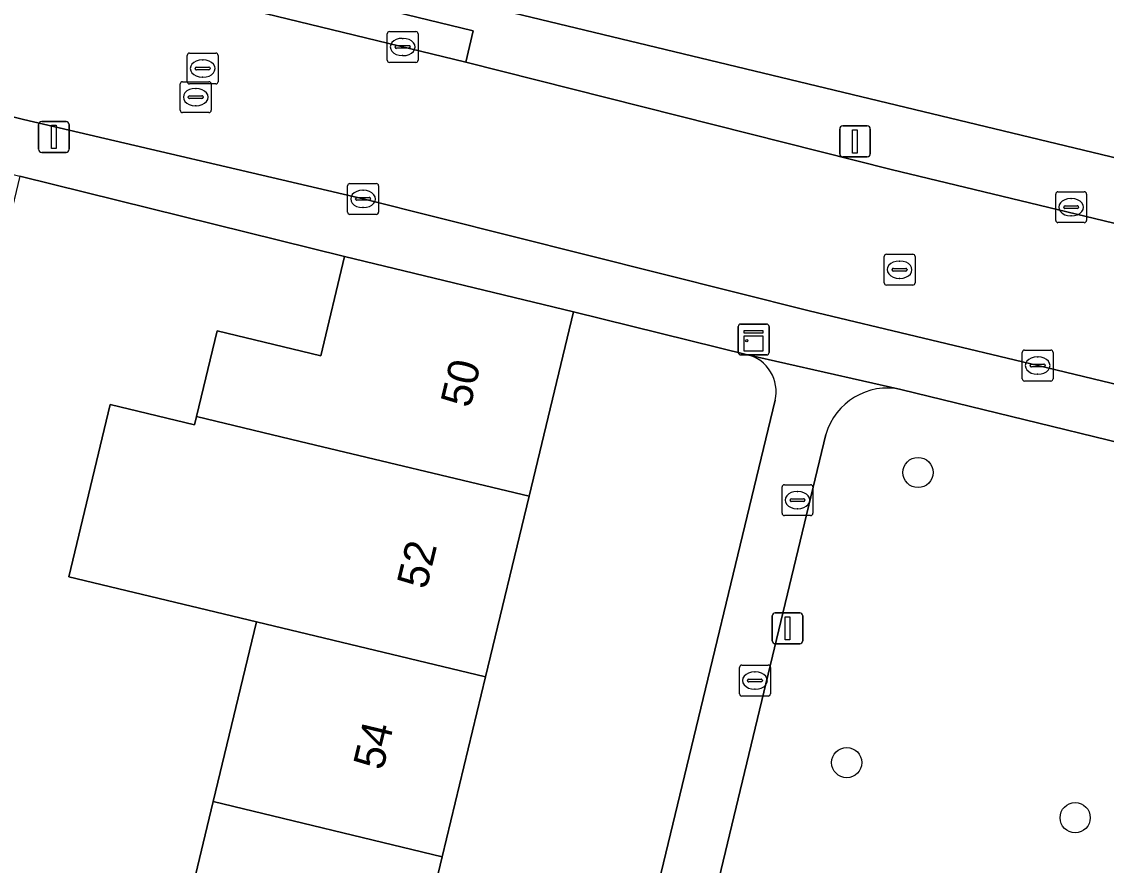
# Model space of a CAD drawing. Extents: x 162803 to 163818, y 381639 to 382475.
# Drawn here: x 163725.39 to 163760.51, y 382094.94 to 382122.26 of the extents above; entities that cross this region are included whole.
import ezdxf

# ---------------------------------------------------------------- set-up
doc = ezdxf.new("R2010")
doc.units = 0
for name, color, linetype in [('IMGEO_Boom', 7, 'Continuous'), ('IMGEO_Brandkraan', 7, 'Continuous'), ('IMGEO_Erf', 7, 'Continuous'), ('IMGEO_Groenvoorziening', 7, 'Continuous'), ('IMGEO_Kast', 7, 'Continuous'), ('IMGEO_Kolk', 7, 'Continuous'), ('IMGEO_Lichtmast', 7, 'Continuous'), ('IMGEO_Muur', 7, 'Continuous'), ('IMGEO_Pand', 7, 'Continuous'), ('IMGEO_Pand_nummerreeks', 7, 'Continuous'), ('IMGEO_Rijbaan_lokaal_open', 7, 'Continuous'), ('IMGEO_Rioolput', 7, 'Continuous'), ('IMGEO_Voetpad_open', 7, 'Continuous')]:
    doc.layers.add(name, color=color, linetype=linetype)

msp = doc.modelspace()

# ---------------------------------------------------------------- linework, layer by layer
at = {"layer": 'IMGEO_Boom'}
for centre in [(163754.417, 382107.66), (163752.108, 382098.265), (163759.505, 382096.482)]:
    msp.add_circle(centre, 0.489, dxfattribs=at)
at = {"layer": 'IMGEO_Brandkraan'}
for p, q in [((163750.013, 382106.339), (163750.013, 382107.191)), ((163750.088, 382107.265), (163750.94, 382107.265)), ((163750.501, 382107.045), (163750.526, 382107.045)), ((163751.014, 382107.191), (163751.014, 382106.339)), ((163750.272, 382106.759), (163750.272, 382106.771)), ((163750.71, 382106.722), (163750.312, 382106.722)), ((163750.315, 382106.808), (163750.713, 382106.808)), ((163750.756, 382106.771), (163750.756, 382106.759)), ((163750.524, 382106.485), (163750.499, 382106.485)), ((163750.94, 382106.265), (163750.088, 382106.265))]:
    msp.add_line(p, q, dxfattribs=at)
for points in [[(163750.013, 382106.339), (163750.013, 382107.191)], [(163750.088, 382107.265), (163750.94, 382107.265)], [(163751.014, 382107.191), (163751.014, 382106.339)], [(163750.94, 382106.265), (163750.088, 382106.265)]]:
    msp.add_lwpolyline(points, dxfattribs=at)
for centre, radius, start, end in [((163750.09, 382107.189), 0.0765, 91.552, 178.448), ((163750.09, 382107.189), 0.0765, 91.552, 178.448), ((163750.938, 382107.189), 0.0765, 1.552, 88.448), ((163750.938, 382107.189), 0.0765, 1.552, 88.448), ((163750.312, 382106.768), 0.0403, 85.8775, 175.7526), ((163750.309, 382106.758), 0.0366, 178.938, 274.7102), ((163750.713, 382106.765), 0.043, 264.8664, 352.4533), ((163750.717, 382106.77), 0.0386, 1.7309, 96.639), ((163750.09, 382106.341), 0.0765, 181.552, 268.448), ((163750.09, 382106.341), 0.0765, 181.552, 268.448), ((163750.938, 382106.341), 0.0765, 271.552, 358.448), ((163750.938, 382106.341), 0.0765, 271.552, 358.448)]:
    msp.add_arc(centre, radius, start, end, dxfattribs=at)
for centre, major_axis, ratio, start_param, end_param in [((163750.5, 382106.765), (-0.387, 0.002), 0.722429, 4.712389, 7.853982), ((163750.525, 382106.765), (-0.39, 0.002), 0.717154, 1.570796, 4.712389)]:
    msp.add_ellipse(centre, major_axis=major_axis, ratio=ratio, start_param=start_param, end_param=end_param, dxfattribs=at)
at = {"layer": 'IMGEO_Erf'}
for points in [[(163730.187, 382091.16), (163731.595, 382097.002), (163732.999, 382102.825), (163726.921, 382104.283), (163728.258, 382109.856), (163730.988, 382109.201), (163731.053, 382109.471), (163731.718, 382112.247), (163735.075, 382111.441), (163735.848, 382114.65), (163725.335, 382117.253), (163724.042, 382111.933), (163720.028, 382112.909), (163719.393, 382110.481), (163721.902, 382109.908), (163721.376, 382107.607), (163724.533, 382106.885), (163724.054, 382104.79), (163720.898, 382105.515), (163720.121, 382102.117), (163717.611, 382102.691), (163716.58, 382098.808), (163719.089, 382098.235), (163718.136, 382094.064)], [(163748.892, 382111.471), (163743.263, 382112.863), (163741.823, 382106.888), (163740.416, 382101.046), (163739.011, 382095.215), (163737.603, 382089.373), (163736.196, 382083.533), (163734.79, 382077.702), (163733.385, 382071.869), (163731.978, 382066.029), (163730.572, 382060.197), (163729.13, 382054.211), (163735.93, 382052.586), (163749.786, 382109.999)]]:
    msp.add_lwpolyline(points, dxfattribs=at)
msp.add_arc((163748.603, 382110.288), 1.218, 346.2674, 76.2763, dxfattribs=at)
at = {"layer": 'IMGEO_Groenvoorziening'}
msp.add_lwpolyline([(163746.996, 382125.947), (163744.29, 382126.605), (163741.452, 382127.296), (163740.815, 382124.672), (163740.654, 382124.711), (163740.176, 382122.809), (163763.809, 382117.13), (163766.039, 382125.581), (163760.967, 382128.393), (163759.537, 382122.607), (163755.738, 382123.546), (163755.679, 382123.308), (163753.82, 382123.768), (163753.877, 382124.001), (163749.812, 382125.005), (163749.872, 382125.247)], close=True, dxfattribs=at)
for points in [[(163765.015, 382107.627), (163753.862, 382110.348)], [(163751.434, 382108.895), (163747.42, 382092.199), (163758.976, 382088.868), (163759.393, 382088.7), (163761.039, 382088.22), (163763.321, 382096.072), (163765.543, 382103.783)]]:
    msp.add_lwpolyline(points, dxfattribs=at)
msp.add_arc((163753.427, 382108.319), 2.075, 77.9046, 163.8909, dxfattribs=at)
at = {"layer": 'IMGEO_Kast'}
for p, q in [((163748.594, 382111.541), (163748.594, 382112.382)), ((163748.594, 382112.382), (163748.594, 382111.541)), ((163748.669, 382112.466), (163749.51, 382112.466)), ((163749.51, 382112.466), (163748.669, 382112.466)), ((163749.594, 382112.391), (163749.594, 382111.55)), ((163749.594, 382111.55), (163749.594, 382112.391)), ((163749.519, 382111.466), (163748.678, 382111.466)), ((163748.678, 382111.466), (163749.519, 382111.466))]:
    msp.add_line(p, q, dxfattribs=at)
for points in [[(163748.789, 382112.256), (163749.389, 382112.256), (163749.389, 382112.171), (163748.789, 382112.171), (163748.789, 382112.256)], [(163748.789, 382112.081), (163749.389, 382112.081), (163749.389, 382111.592), (163748.789, 382111.592), (163748.789, 382112.081)]]:
    msp.add_lwpolyline(points, dxfattribs=at)
msp.add_circle((163748.873, 382111.93), 0.0377, dxfattribs=at)
for centre, start, end in [((163748.672, 382112.388), 92.4484, 184.2845), ((163748.672, 382112.388), 92.4484, 184.2845), ((163749.516, 382112.388), 2.4484, 94.2845), ((163749.516, 382112.388), 2.4484, 94.2845), ((163749.516, 382111.544), 272.4484, 4.2845), ((163749.516, 382111.544), 272.4484, 4.2845), ((163748.672, 382111.544), 182.4484, 274.2845), ((163748.672, 382111.544), 182.4484, 274.2845)]:
    msp.add_arc(centre, 0.0779, start, end, dxfattribs=at)
at = {"layer": 'IMGEO_Kolk'}
for p, q in [((163737.228, 382121.011), (163737.228, 382121.863)), ((163737.303, 382121.937), (163738.155, 382121.937)), ((163738.229, 382121.863), (163738.229, 382121.011)), ((163737.487, 382121.431), (163737.487, 382121.443)), ((163737.925, 382121.394), (163737.527, 382121.394)), ((163737.53, 382121.48), (163737.928, 382121.48)), ((163737.716, 382121.717), (163737.741, 382121.717)), ((163737.971, 382121.443), (163737.971, 382121.431)), ((163737.739, 382121.157), (163737.714, 382121.157)), ((163738.155, 382120.937), (163737.303, 382120.937)), ((163735.946, 382116.091), (163735.946, 382116.943)), ((163736.021, 382117.017), (163736.873, 382117.017)), ((163736.947, 382116.943), (163736.947, 382116.091)), ((163736.205, 382116.511), (163736.205, 382116.523)), ((163736.643, 382116.474), (163736.245, 382116.474)), ((163736.248, 382116.56), (163736.646, 382116.56)), ((163736.434, 382116.797), (163736.459, 382116.797)), ((163736.689, 382116.523), (163736.689, 382116.511)), ((163758.874, 382115.823), (163758.874, 382116.675)), ((163758.949, 382116.749), (163759.801, 382116.749)), ((163759.362, 382116.529), (163759.387, 382116.529)), ((163759.875, 382116.675), (163759.875, 382115.823)), ((163736.457, 382116.237), (163736.432, 382116.237)), ((163759.133, 382116.243), (163759.133, 382116.255)), ((163759.571, 382116.206), (163759.173, 382116.206)), ((163759.176, 382116.292), (163759.574, 382116.292)), ((163759.617, 382116.255), (163759.617, 382116.243)), ((163736.873, 382116.017), (163736.021, 382116.017)), ((163759.385, 382115.969), (163759.36, 382115.969)), ((163759.801, 382115.749), (163758.949, 382115.749)), ((163757.79, 382110.696), (163757.79, 382111.548)), ((163757.865, 382111.622), (163758.717, 382111.622)), ((163758.791, 382111.548), (163758.791, 382110.696)), ((163758.278, 382111.402), (163758.303, 382111.402)), ((163758.049, 382111.116), (163758.049, 382111.128)), ((163758.487, 382111.079), (163758.089, 382111.079)), ((163758.092, 382111.165), (163758.49, 382111.165)), ((163758.533, 382111.128), (163758.533, 382111.116)), ((163758.717, 382110.622), (163757.865, 382110.622)), ((163758.301, 382110.842), (163758.276, 382110.842)), ((163748.71, 382101.422), (163749.562, 382101.422)), ((163748.635, 382100.496), (163748.635, 382101.348)), ((163749.123, 382101.202), (163749.148, 382101.202)), ((163749.636, 382101.348), (163749.636, 382100.496)), ((163748.894, 382100.916), (163748.894, 382100.928)), ((163749.332, 382100.879), (163748.934, 382100.879)), ((163748.937, 382100.965), (163749.335, 382100.965)), ((163749.378, 382100.928), (163749.378, 382100.916)), ((163749.562, 382100.422), (163748.71, 382100.422)), ((163749.146, 382100.642), (163749.121, 382100.642))]:
    msp.add_line(p, q, dxfattribs=at)
for points in [[(163737.228, 382121.011), (163737.228, 382121.863)], [(163737.303, 382121.937), (163738.155, 382121.937)], [(163738.229, 382121.863), (163738.229, 382121.011)], [(163738.155, 382120.937), (163737.303, 382120.937)], [(163735.946, 382116.091), (163735.946, 382116.943)], [(163736.021, 382117.017), (163736.873, 382117.017)], [(163736.947, 382116.943), (163736.947, 382116.091)], [(163758.874, 382115.823), (163758.874, 382116.675)], [(163758.949, 382116.749), (163759.801, 382116.749)], [(163759.875, 382116.675), (163759.875, 382115.823)], [(163736.873, 382116.017), (163736.021, 382116.017)], [(163759.801, 382115.749), (163758.949, 382115.749)], [(163757.79, 382110.696), (163757.79, 382111.548)], [(163757.865, 382111.622), (163758.717, 382111.622)], [(163758.791, 382111.548), (163758.791, 382110.696)], [(163758.717, 382110.622), (163757.865, 382110.622)], [(163748.71, 382101.422), (163749.562, 382101.422)], [(163748.635, 382100.496), (163748.635, 382101.348)], [(163749.636, 382101.348), (163749.636, 382100.496)], [(163749.562, 382100.422), (163748.71, 382100.422)]]:
    msp.add_lwpolyline(points, dxfattribs=at)
for centre, radius, start, end in [((163737.305, 382121.861), 0.0765, 91.552, 178.448), ((163737.305, 382121.861), 0.0765, 91.552, 178.448), ((163738.153, 382121.861), 0.0765, 1.552, 88.448), ((163738.153, 382121.861), 0.0765, 1.552, 88.448), ((163737.527, 382121.44), 0.0403, 85.8775, 175.7526), ((163737.524, 382121.43), 0.0366, 178.938, 274.7102), ((163737.928, 382121.437), 0.043, 264.8664, 352.4533), ((163737.932, 382121.442), 0.0386, 1.7309, 96.639), ((163737.305, 382121.013), 0.0765, 181.552, 268.448), ((163737.305, 382121.013), 0.0765, 181.552, 268.448), ((163738.153, 382121.013), 0.0765, 271.552, 358.448), ((163738.153, 382121.013), 0.0765, 271.552, 358.448), ((163736.023, 382116.941), 0.0765, 91.552, 178.448), ((163736.023, 382116.941), 0.0765, 91.552, 178.448), ((163736.871, 382116.941), 0.0765, 1.552, 88.448), ((163736.871, 382116.941), 0.0765, 1.552, 88.448), ((163736.245, 382116.52), 0.0403, 85.8775, 175.7526), ((163736.242, 382116.51), 0.0366, 178.938, 274.7102), ((163736.646, 382116.517), 0.043, 264.8664, 352.4533), ((163736.65, 382116.522), 0.0386, 1.7309, 96.639), ((163758.951, 382116.673), 0.0765, 91.552, 178.448), ((163758.951, 382116.673), 0.0765, 91.552, 178.448), ((163759.799, 382116.673), 0.0765, 1.552, 88.448), ((163759.799, 382116.673), 0.0765, 1.552, 88.448), ((163759.173, 382116.252), 0.0403, 85.8775, 175.7526), ((163759.17, 382116.242), 0.0366, 178.938, 274.7102), ((163759.574, 382116.249), 0.043, 264.8664, 352.4533), ((163759.578, 382116.254), 0.0386, 1.7309, 96.639), ((163736.023, 382116.093), 0.0765, 181.552, 268.448), ((163736.023, 382116.093), 0.0765, 181.552, 268.448), ((163736.871, 382116.093), 0.0765, 271.552, 358.448), ((163736.871, 382116.093), 0.0765, 271.552, 358.448), ((163758.951, 382115.825), 0.0765, 181.552, 268.448), ((163758.951, 382115.825), 0.0765, 181.552, 268.448), ((163759.799, 382115.825), 0.0765, 271.552, 358.448), ((163759.799, 382115.825), 0.0765, 271.552, 358.448), ((163757.867, 382111.546), 0.0765, 91.552, 178.448), ((163757.867, 382111.546), 0.0765, 91.552, 178.448), ((163758.715, 382111.546), 0.0765, 1.552, 88.448), ((163758.715, 382111.546), 0.0765, 1.552, 88.448), ((163758.089, 382111.125), 0.0403, 85.8775, 175.7526), ((163758.086, 382111.115), 0.0366, 178.938, 274.7102), ((163758.49, 382111.122), 0.043, 264.8664, 352.4533), ((163758.494, 382111.127), 0.0386, 1.7309, 96.639), ((163757.867, 382110.698), 0.0765, 181.552, 268.448), ((163757.867, 382110.698), 0.0765, 181.552, 268.448), ((163758.715, 382110.698), 0.0765, 271.552, 358.448), ((163758.715, 382110.698), 0.0765, 271.552, 358.448), ((163748.712, 382101.346), 0.0765, 91.552, 178.448), ((163748.712, 382101.346), 0.0765, 91.552, 178.448), ((163749.56, 382101.346), 0.0765, 1.552, 88.448), ((163749.56, 382101.346), 0.0765, 1.552, 88.448), ((163748.934, 382100.925), 0.0403, 85.8775, 175.7526), ((163748.931, 382100.915), 0.0366, 178.938, 274.7102), ((163749.335, 382100.922), 0.043, 264.8664, 352.4533), ((163749.339, 382100.927), 0.0386, 1.7309, 96.639), ((163748.712, 382100.498), 0.0765, 181.552, 268.448), ((163748.712, 382100.498), 0.0765, 181.552, 268.448), ((163749.56, 382100.498), 0.0765, 271.552, 358.448), ((163749.56, 382100.498), 0.0765, 271.552, 358.448)]:
    msp.add_arc(centre, radius, start, end, dxfattribs=at)
for centre, major_axis, ratio, start_param, end_param in [((163737.715, 382121.437), (-0.387, 0.002), 0.722429, 4.712389, 7.853982), ((163737.74, 382121.437), (-0.39, 0.002), 0.717154, 1.570796, 4.712389), ((163736.433, 382116.517), (-0.387, 0.002), 0.722429, 4.712389, 7.853982), ((163736.458, 382116.517), (-0.39, 0.002), 0.717154, 1.570796, 4.712389), ((163759.361, 382116.249), (-0.387, 0.002), 0.722429, 4.712389, 7.853982), ((163759.386, 382116.249), (-0.39, 0.002), 0.717154, 1.570796, 4.712389), ((163758.277, 382111.122), (-0.387, 0.002), 0.722429, 4.712389, 7.853982), ((163758.302, 382111.122), (-0.39, 0.002), 0.717154, 1.570796, 4.712389), ((163749.122, 382100.922), (-0.387, 0.002), 0.722429, 4.712389, 7.853982), ((163749.147, 382100.922), (-0.39, 0.002), 0.717154, 1.570796, 4.712389)]:
    msp.add_ellipse(centre, major_axis=major_axis, ratio=ratio, start_param=start_param, end_param=end_param, dxfattribs=at)
at = {"layer": 'IMGEO_Lichtmast'}
for p, q in [((163725.941, 382118.126), (163725.941, 382118.926)), ((163725.941, 382118.926), (163725.941, 382118.126)), ((163726.041, 382119.026), (163726.831, 382119.026)), ((163726.831, 382119.026), (163726.041, 382119.026)), ((163726.931, 382118.926), (163726.931, 382118.126)), ((163726.931, 382118.126), (163726.931, 382118.926)), ((163751.88, 382117.979), (163751.88, 382118.779)), ((163751.88, 382118.779), (163751.88, 382117.979)), ((163751.98, 382118.879), (163752.77, 382118.879)), ((163752.77, 382118.879), (163751.98, 382118.879)), ((163752.87, 382118.779), (163752.87, 382117.979)), ((163752.87, 382117.979), (163752.87, 382118.779)), ((163726.831, 382118.026), (163726.041, 382118.026)), ((163726.041, 382118.026), (163726.831, 382118.026)), ((163752.77, 382117.879), (163751.98, 382117.879)), ((163751.98, 382117.879), (163752.77, 382117.879)), ((163749.695, 382102.214), (163749.695, 382103.014)), ((163749.695, 382103.014), (163749.695, 382102.214)), ((163749.795, 382103.114), (163750.585, 382103.114)), ((163750.585, 382103.114), (163749.795, 382103.114)), ((163750.685, 382103.014), (163750.685, 382102.214)), ((163750.685, 382102.214), (163750.685, 382103.014)), ((163750.585, 382102.114), (163749.795, 382102.114)), ((163749.795, 382102.114), (163750.585, 382102.114))]:
    msp.add_line(p, q, dxfattribs=at)
for points in [[(163726.361, 382118.901), (163726.511, 382118.901), (163726.511, 382118.151), (163726.361, 382118.151), (163726.361, 382118.901)], [(163752.3, 382118.754), (163752.45, 382118.754), (163752.45, 382118.004), (163752.3, 382118.004), (163752.3, 382118.754)], [(163750.115, 382102.989), (163750.265, 382102.989), (163750.265, 382102.239), (163750.115, 382102.239), (163750.115, 382102.989)]]:
    msp.add_lwpolyline(points, dxfattribs=at)
for centre, start, end in [((163726.041, 382118.926), 90, 180), ((163726.041, 382118.926), 90, 180), ((163726.831, 382118.926), 0, 90), ((163726.831, 382118.926), 360, 90), ((163751.98, 382118.779), 90, 180), ((163751.98, 382118.779), 90, 180), ((163752.77, 382118.779), 0, 90), ((163752.77, 382118.779), 360, 90), ((163726.041, 382118.126), 180, 270), ((163726.041, 382118.126), 180, 270), ((163726.831, 382118.126), 270, 0), ((163726.831, 382118.126), 270, 0), ((163751.98, 382117.979), 180, 270), ((163751.98, 382117.979), 180, 270), ((163752.77, 382117.979), 270, 0), ((163752.77, 382117.979), 270, 0), ((163749.795, 382103.014), 90, 180), ((163749.795, 382103.014), 90, 180), ((163750.585, 382103.014), 0, 90), ((163750.585, 382103.014), 360, 90), ((163749.795, 382102.214), 180, 270), ((163749.795, 382102.214), 180, 270), ((163750.585, 382102.214), 270, 0), ((163750.585, 382102.214), 270, 0)]:
    msp.add_arc(centre, 0.1, start, end, dxfattribs=at)
at = {"layer": 'IMGEO_Muur'}
msp.add_lwpolyline([(163725.335, 382117.253), (163735.848, 382114.65)], dxfattribs=at)
at = {"layer": 'IMGEO_Pand'}
for points in [[(163741.823, 382106.888), (163743.263, 382112.863), (163735.848, 382114.65), (163735.075, 382111.441), (163731.718, 382112.247), (163731.053, 382109.471), (163734.406, 382108.667)], [(163741.823, 382106.888), (163734.406, 382108.667), (163731.053, 382109.471), (163730.988, 382109.201), (163728.258, 382109.856), (163726.921, 382104.283), (163732.999, 382102.825), (163740.416, 382101.046)], [(163740.416, 382101.046), (163732.999, 382102.825), (163731.595, 382097.002), (163739.011, 382095.215)], [(163739.011, 382095.215), (163731.595, 382097.002), (163730.187, 382091.16), (163737.603, 382089.373)]]:
    msp.add_lwpolyline(points, close=True, dxfattribs=at)
at = {"layer": 'IMGEO_Rijbaan_lokaal_open'}
for points in [[(163739.769, 382120.948), (163717.773, 382126.287), (163706.023, 382129.049), (163695.941, 382131.521), (163694.679, 382126.515), (163695.43, 382126.335), (163698.222, 382125.661), (163721.171, 382120.125), (163724.612, 382119.295), (163725.449, 382119.093), (163736.447, 382116.518), (163750.896, 382112.898), (163758.291, 382111.122), (163761.571, 382110.334)], [(163763.135, 382115.165), (163753.543, 382117.469), (163739.769, 382120.948)]]:
    msp.add_lwpolyline(points, dxfattribs=at)
at = {"layer": 'IMGEO_Rioolput'}
for p, q in [((163730.752, 382120.314), (163730.752, 382121.166)), ((163730.827, 382121.24), (163731.679, 382121.24)), ((163731.753, 382121.166), (163731.753, 382120.314)), ((163731.011, 382120.734), (163731.011, 382120.746)), ((163731.449, 382120.697), (163731.051, 382120.697)), ((163731.054, 382120.783), (163731.452, 382120.783)), ((163731.24, 382121.02), (163731.265, 382121.02)), ((163731.495, 382120.746), (163731.495, 382120.734)), ((163731.263, 382120.46), (163731.238, 382120.46)), ((163730.527, 382119.387), (163730.527, 382120.239)), ((163730.602, 382120.313), (163731.454, 382120.313)), ((163731.679, 382120.24), (163730.827, 382120.24)), ((163731.015, 382120.093), (163731.04, 382120.093)), ((163731.528, 382120.239), (163731.528, 382119.387)), ((163730.786, 382119.807), (163730.786, 382119.819)), ((163731.224, 382119.77), (163730.826, 382119.77)), ((163730.829, 382119.856), (163731.227, 382119.856)), ((163731.27, 382119.819), (163731.27, 382119.807)), ((163731.454, 382119.313), (163730.602, 382119.313)), ((163731.038, 382119.533), (163731.013, 382119.533)), ((163753.394, 382114.726), (163754.246, 382114.726)), ((163753.319, 382113.8), (163753.319, 382114.652)), ((163753.807, 382114.506), (163753.832, 382114.506)), ((163754.32, 382114.652), (163754.32, 382113.8)), ((163753.578, 382114.22), (163753.578, 382114.232)), ((163754.016, 382114.183), (163753.618, 382114.183)), ((163753.621, 382114.269), (163754.019, 382114.269)), ((163754.062, 382114.232), (163754.062, 382114.22)), ((163754.246, 382113.726), (163753.394, 382113.726)), ((163753.83, 382113.946), (163753.805, 382113.946))]:
    msp.add_line(p, q, dxfattribs=at)
for points in [[(163730.752, 382120.314), (163730.752, 382121.166)], [(163730.827, 382121.24), (163731.679, 382121.24)], [(163731.753, 382121.166), (163731.753, 382120.314)], [(163730.527, 382119.387), (163730.527, 382120.239)], [(163730.602, 382120.313), (163731.454, 382120.313)], [(163731.679, 382120.24), (163730.827, 382120.24)], [(163731.528, 382120.239), (163731.528, 382119.387)], [(163731.454, 382119.313), (163730.602, 382119.313)], [(163753.394, 382114.726), (163754.246, 382114.726)], [(163753.319, 382113.8), (163753.319, 382114.652)], [(163754.32, 382114.652), (163754.32, 382113.8)], [(163754.246, 382113.726), (163753.394, 382113.726)]]:
    msp.add_lwpolyline(points, dxfattribs=at)
for centre, radius, start, end in [((163730.829, 382121.164), 0.0765, 91.552, 178.448), ((163730.829, 382121.164), 0.0765, 91.552, 178.448), ((163731.677, 382121.164), 0.0765, 1.552, 88.448), ((163731.677, 382121.164), 0.0765, 1.552, 88.448), ((163731.051, 382120.743), 0.0403, 85.8775, 175.7526), ((163731.048, 382120.733), 0.0366, 178.938, 274.7102), ((163731.452, 382120.74), 0.043, 264.8664, 352.4533), ((163731.456, 382120.745), 0.0386, 1.7309, 96.639), ((163730.604, 382120.237), 0.0765, 91.552, 178.448), ((163730.604, 382120.237), 0.0765, 91.552, 178.448), ((163730.829, 382120.316), 0.0765, 181.552, 268.448), ((163730.829, 382120.316), 0.0765, 181.552, 268.448), ((163731.452, 382120.237), 0.0765, 1.552, 88.448), ((163731.452, 382120.237), 0.0765, 1.552, 88.448), ((163731.677, 382120.316), 0.0765, 271.552, 358.448), ((163731.677, 382120.316), 0.0765, 271.552, 358.448), ((163730.826, 382119.816), 0.0403, 85.8775, 175.7526), ((163730.823, 382119.806), 0.0366, 178.938, 274.7102), ((163731.227, 382119.813), 0.043, 264.8664, 352.4533), ((163731.231, 382119.818), 0.0386, 1.7309, 96.639), ((163730.604, 382119.389), 0.0765, 181.552, 268.448), ((163730.604, 382119.389), 0.0765, 181.552, 268.448), ((163731.452, 382119.389), 0.0765, 271.552, 358.448), ((163731.452, 382119.389), 0.0765, 271.552, 358.448), ((163753.396, 382114.65), 0.0765, 91.552, 178.448), ((163753.396, 382114.65), 0.0765, 91.552, 178.448), ((163754.244, 382114.65), 0.0765, 1.552, 88.448), ((163754.244, 382114.65), 0.0765, 1.552, 88.448), ((163753.618, 382114.229), 0.0403, 85.8775, 175.7526), ((163753.615, 382114.219), 0.0366, 178.938, 274.7102), ((163754.019, 382114.226), 0.043, 264.8664, 352.4533), ((163754.023, 382114.231), 0.0386, 1.7309, 96.639), ((163753.396, 382113.802), 0.0765, 181.552, 268.448), ((163753.396, 382113.802), 0.0765, 181.552, 268.448), ((163754.244, 382113.802), 0.0765, 271.552, 358.448), ((163754.244, 382113.802), 0.0765, 271.552, 358.448)]:
    msp.add_arc(centre, radius, start, end, dxfattribs=at)
for centre, major_axis, ratio, start_param, end_param in [((163731.239, 382120.74), (-0.387, 0.002), 0.722429, 4.712389, 7.853982), ((163731.264, 382120.74), (-0.39, 0.002), 0.717154, 1.570796, 4.712389), ((163731.014, 382119.813), (-0.387, 0.002), 0.722429, 4.712389, 7.853982), ((163731.039, 382119.813), (-0.39, 0.002), 0.717154, 1.570796, 4.712389), ((163753.806, 382114.226), (-0.387, 0.002), 0.722429, 4.712389, 7.853982), ((163753.831, 382114.226), (-0.39, 0.002), 0.717154, 1.570796, 4.712389)]:
    msp.add_ellipse(centre, major_axis=major_axis, ratio=ratio, start_param=start_param, end_param=end_param, dxfattribs=at)
at = {"layer": 'IMGEO_Voetpad_open'}
for points in [[(163712.899, 382129.439), (163706.186, 382131.039), (163696.447, 382133.388), (163695.055, 382133.724), (163695.258, 382131.704), (163695.941, 382131.521), (163706.023, 382129.049), (163717.773, 382126.287), (163718.018, 382127.298), (163740.014, 382121.959), (163739.769, 382120.948), (163753.543, 382117.469), (163763.135, 382115.165), (163763.809, 382117.13), (163740.176, 382122.809), (163718.15, 382128.103), (163715.686, 382128.717)], [(163717.773, 382126.287), (163739.769, 382120.948), (163740.014, 382121.959), (163718.018, 382127.298)]]:
    msp.add_lwpolyline(points, close=True, dxfattribs=at)
for points in [[(163725.449, 382119.093), (163724.612, 382119.295), (163721.171, 382120.125), (163698.222, 382125.661), (163695.43, 382126.335), (163694.679, 382126.515), (163694.233, 382126.622), (163692.472, 382125.062), (163697.769, 382123.794), (163705.059, 382122.002), (163712.943, 382120.257), (163719.744, 382118.607), (163721.32, 382118.228), (163725.335, 382117.253), (163735.848, 382114.65), (163743.263, 382112.863), (163748.892, 382111.471), (163753.862, 382110.348), (163765.015, 382107.627)], [(163761.571, 382110.334), (163758.291, 382111.122), (163750.896, 382112.898), (163736.447, 382116.518), (163725.449, 382119.093)], [(163753.862, 382110.348), (163748.892, 382111.471)], [(163749.786, 382109.999), (163735.93, 382052.586), (163735.438, 382050.55), (163727.259, 382016.658)], [(163759.393, 382088.7), (163758.976, 382088.868), (163747.42, 382092.199), (163751.434, 382108.895)]]:
    msp.add_lwpolyline(points, dxfattribs=at)
for centre, radius, start, end in [((163748.603, 382110.288), 1.218, 346.2674, 76.2763), ((163753.427, 382108.319), 2.075, 77.9046, 163.8909)]:
    msp.add_arc(centre, radius, start, end, dxfattribs=at)

# ---------------------------------------------------------------- texts
at = {"layer": 'IMGEO_Pand_nummerreeks'}
for s, rotation, p in [('50', 76.4521, (163739.913, 382109.72)), ('52', 76.4498, (163738.499, 382103.85)), ('54', 76.4521, (163737.086, 382097.987))]:
    msp.add_text(s, height=1, rotation=rotation, dxfattribs=at).set_placement(p)

doc.saveas('drawing.dxf')
